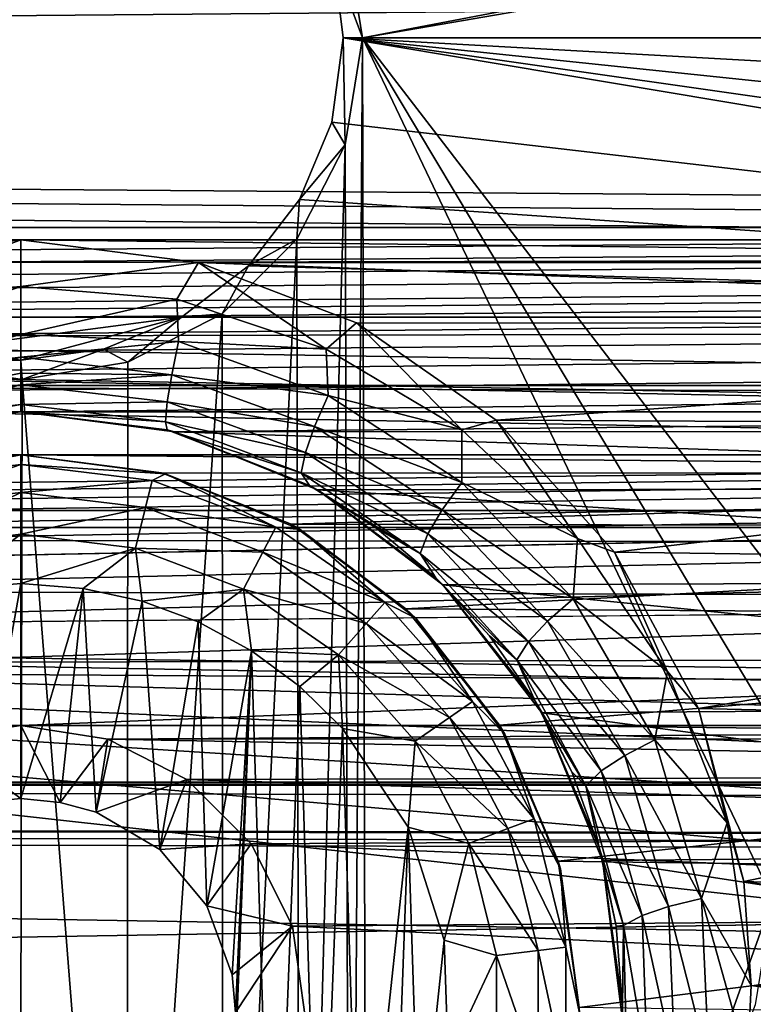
# Model space of a CAD drawing. Header units: metres. Extents: x -95 to 103, y -12 to 12.
# Tile 346 of 520: x -34.2 to -32.5, y 2.4 to 4.69. Entities that reach past the tile are written whole.
import ezdxf

# ---------------------------------------------------------------- set-up
doc = ezdxf.new("R2010")
doc.units = ezdxf.units.M
doc.layers.add('solid_P74500', color=7, linetype='CONTINUOUS')
doc.layers.add('solid_P74500_01', color=7, linetype='CONTINUOUS')

msp = doc.modelspace()

# ---------------------------------------------------------------- linework, layer by layer
at = {"layer": 'solid_P74500'}
for points in [[(-33.405056, 4.65, -1.8), (-33.445496, 4.899806, -1.8), (-29.449167, 5.404594, -1.8)], [(-33.405056, 4.65, -1.8), (-29.449167, 5.404594, -1.8), (-29.668255, 5.292052, -1.8)], [(92.5, 4.408051, 11.696763), (92.5, 5.292573, 11.32415), (-94.018356, 4.90858, 11.495906)], [(-32.165943, 3.03888, -1.8), (-33.405056, 4.65, -1.8), (-29.668255, 5.292052, -1.8)], [(-84.199997, 3.78, -10.861012), (92.5, 5.112957, -10.30056), (-92.5, 5.004237, -10.35396)], [(-79.199997, 3.78, -10.861012), (92.5, 5.112957, -10.30056), (-84.199997, 3.78, -10.861012)], [(-74.199997, 3.78, -10.861012), (92.5, 5.112957, -10.30056), (-79.199997, 3.78, -10.861012)], [(-69.199997, 3.78, -10.861012), (92.5, 5.112957, -10.30056), (-74.199997, 3.78, -10.861012)], [(-64.199997, 3.78, -10.861012), (92.5, 5.112957, -10.30056), (-69.199997, 3.78, -10.861012)], [(-59.200001, 3.78, -10.861012), (92.5, 5.112957, -10.30056), (-64.199997, 3.78, -10.861012)], [(-54.200001, 3.78, -10.861012), (92.5, 5.112957, -10.30056), (-59.200001, 3.78, -10.861012)], [(-49.200001, 3.78, -10.861012), (92.5, 5.112957, -10.30056), (-54.200001, 3.78, -10.861012)], [(-44.200001, 3.78, -10.861012), (92.5, 5.112957, -10.30056), (-49.200001, 3.78, -10.861012)], [(-39.200001, 3.78, -10.861012), (92.5, 5.112957, -10.30056), (-44.200001, 3.78, -10.861012)], [(-34.200001, 3.78, -10.861012), (92.5, 5.112957, -10.30056), (-39.200001, 3.78, -10.861012)], [(-29.200001, 3.78, -10.861012), (92.5, 5.112957, -10.30056), (-34.200001, 3.78, -10.861012)], [(-17, 3.510733, 10.951016), (-90.699997, 3.510733, 10.951016), (-92.5, 5.004237, 10.35396)], [(-29.949821, 4.65, -6.970472), (-33.5368, 5, -6.970472), (-33.472389, 4.831395, -6.970472)], [(-29.949821, 4.65, -6.970472), (-29.927612, 4.831388, -6.970472), (-33.5368, 5, -6.970472)], [(92.5, 4.408051, 11.696763), (-94.018356, 4.90858, 11.495906), (-94.018356, 3.995162, 11.844352)], [(-13, 4.886709, 9.854952), (-90.699997, 4.886709, 9.854952), (-90.699997, 4.208374, 10.163147)], [(-13, 4.208375, 10.163148), (-13, 4.886709, 9.854952), (-90.699997, 4.208374, 10.163147)], [(-33.472389, 4.831395, -6.970472), (-33.445496, 4.899806, -1.8), (-33.405056, 4.65, -1.8)], [(-33.45018, 4.65, -6.970472), (-33.472389, 4.831395, -6.970472), (-33.405056, 4.65, -1.8)], [(-29.949821, 4.65, -6.970472), (-33.472389, 4.831395, -6.970472), (-33.45018, 4.65, -6.970472)], [(-19.200001, 3.68, -9.190625), (-87, 4.775385, -8.672122), (-13, 4.775385, -8.672122)], [(-34.200001, 3.68, -9.190625), (-39.200001, 3.68, -9.190625), (-87, 4.775385, -8.672122)], [(-29.200001, 3.68, -9.190625), (-34.200001, 3.68, -9.190625), (-87, 4.775385, -8.672122)], [(-24.200001, 3.68, -9.190625), (-29.200001, 3.68, -9.190625), (-87, 4.775385, -8.672122)], [(-19.200001, 3.68, -9.190625), (-24.200001, 3.68, -9.190625), (-87, 4.775385, -8.672122)], [(-34.200001, 4.180326, -11.780274), (-39.200001, 4.180326, -11.780274), (-94.018356, 4.765634, -11.555896)], [(-29.199999, 4.180326, -11.780274), (-34.200001, 4.180326, -11.780274), (-94.018356, 4.765634, -11.555896)], [(-24.199999, 4.180326, -11.780274), (-29.199999, 4.180326, -11.780274), (-94.018356, 4.765634, -11.555896)], [(-19.199999, 4.180326, -11.780274), (-24.199999, 4.180326, -11.780274), (-94.018356, 4.765634, -11.555896)], [(-33.476311, 4.454034, -6.970472), (-33.45018, 4.65, -6.970472), (-33.445156, 4.401396, -1.8)], [(-33.476311, 4.454034, -6.970472), (-29.573942, 4, -6.960236), (-33.45018, 4.65, -6.970472)], [(-33.45018, 4.65, -6.970472), (-33.405056, 4.65, -1.8), (-33.445156, 4.401396, -1.8)], [(-29.729605, 4.119156, -6.970472), (-33.45018, 4.65, -6.970472), (-29.573942, 4, -6.960236)], [(-29.923687, 4.454027, -6.970472), (-29.949821, 4.65, -6.970472), (-33.45018, 4.65, -6.970472)], [(-29.848232, 4.273789, -6.970472), (-29.923687, 4.454027, -6.970472), (-33.45018, 4.65, -6.970472)], [(-29.729605, 4.119156, -6.970472), (-29.848232, 4.273789, -6.970472), (-33.45018, 4.65, -6.970472)], [(-33.434315, 0.253508, -1.8), (-33.445156, 4.401396, -1.8), (-33.405056, 4.65, -1.8)], [(-33.393276, 0, -1.8), (-33.434315, 0.253508, -1.8), (-33.405056, 4.65, -1.8)], [(-32.338848, 2.865844, -1.8), (-32.451115, 2.647376, -1.8), (-33.405056, 4.65, -1.8)], [(-33.393276, 0, -1.8), (-33.405056, 4.65, -1.8), (-32.451115, 2.647376, -1.8)], [(-32.165943, 3.03888, -1.8), (-32.338848, 2.865844, -1.8), (-33.405056, 4.65, -1.8)], [(-33.476311, 4.454034, -6.970472), (-33.445156, 4.401396, -1.8), (-33.551762, 4.273797, -6.970472)], [(-33.476311, 4.454034, -6.970472), (-33.551762, 4.273797, -6.970472), (-29.573942, 4, -6.960236)], [(92.5, 3.494029, 12.000992), (92.5, 4.408051, 11.696763), (-94.018356, 3.995162, 11.844352)], [(-33.550743, 0.477996, -1.8), (-33.55798, 4.181844, -1.8), (-33.445156, 4.401396, -1.8)], [(-33.551762, 4.273797, -6.970472), (-33.445156, 4.401396, -1.8), (-33.55798, 4.181844, -1.8)], [(-33.434315, 0.253508, -1.8), (-33.550743, 0.477996, -1.8), (-33.445156, 4.401396, -1.8)], [(-33.551762, 4.273797, -6.970472), (-33.55798, 4.181844, -1.8), (-33.670391, 4.119162, -6.970472)], [(-33.551762, 4.273797, -6.970472), (-33.670391, 4.119162, -6.970472), (-29.573942, 4, -6.960236)], [(-13, 4.208375, 10.163148), (-90.699997, 4.208374, 10.163147), (-90.699997, 3.510733, 10.424719)], [(-13, 4.208375, 10.163148), (-90.699997, 3.510733, 10.424719), (-13, 3.510733, 10.424719)], [(-34.612526, 4.127575, -11.798862), (-39.200001, 4.180326, -11.780274), (-34.200001, 4.180326, -11.780274)], [(-34.563225, 4.041785, -11.812319), (-34.612526, 4.127575, -11.798862), (-34.200001, 4.180326, -11.780274)], [(-34.563225, 4.041785, -11.812319), (-34.200001, 4.180326, -11.780274), (-34.199993, 4.071077, -11.797418)], [(-29.612526, 4.127575, -11.798862), (-33.786572, 4.126879, -11.799105), (-34.200001, 4.180326, -11.780274)], [(-34.199993, 4.071077, -11.797418), (-34.200001, 4.180326, -11.780274), (-33.786572, 4.126879, -11.799105)], [(-29.612526, 4.127575, -11.798862), (-34.200001, 4.180326, -11.780274), (-29.199999, 4.180326, -11.780274)], [(-33.729462, 0.654936, -1.8), (-33.731747, 4.007948, -1.8), (-33.55798, 4.181844, -1.8)], [(-33.670391, 4.119162, -6.970472), (-33.55798, 4.181844, -1.8), (-33.731747, 4.007948, -1.8)], [(-33.550743, 0.477996, -1.8), (-33.729462, 0.654936, -1.8), (-33.55798, 4.181844, -1.8)], [(-33.836739, 4.041659, -11.812314), (-34.199993, 4.071077, -11.797418), (-33.786572, 4.126879, -11.799105)], [(-33.489727, 3.925882, -11.85463), (-33.836739, 4.041659, -11.812314), (-33.786572, 4.126879, -11.799105)], [(-29.612526, 4.127575, -11.798862), (-29.986578, 3.98357, -11.848256), (-33.786572, 4.126879, -11.799105)], [(-29.986578, 3.98357, -11.848256), (-33.419106, 3.986856, -11.847151), (-33.786572, 4.126879, -11.799105)], [(-33.489727, 3.925882, -11.85463), (-33.786572, 4.126879, -11.799105), (-33.419106, 3.986856, -11.847151)], [(-33.670391, 4.119162, -6.970472), (-33.731747, 4.007948, -1.8), (-33.826057, 4, -6.960236)], [(-33.670391, 4.119162, -6.970472), (-33.826057, 4, -6.960236), (-29.573942, 4, -6.960236)], [(-34.199993, 4.071077, -11.797418), (-34.199993, 3.959508, -11.77234), (-34.566975, 3.943073, -11.799232)], [(-34.563225, 4.041785, -11.812319), (-34.199993, 4.071077, -11.797418), (-34.566975, 3.943073, -11.799232)], [(-33.836739, 4.041659, -11.812314), (-34.199993, 3.959508, -11.77234), (-34.199993, 4.071077, -11.797418)], [(-33.833179, 3.943024, -11.799177), (-34.199993, 3.959508, -11.77234), (-33.836739, 4.041659, -11.812314)], [(-33.833179, 3.943024, -11.799177), (-33.836739, 4.041659, -11.812314), (-33.489727, 3.925882, -11.85463)], [(92.5, 3.494029, 12.000992), (-94.018356, 3.995162, 11.844352), (-94.018356, 3.057308, 12.120349)], [(-15, 4, -7.726118), (-85.675003, 3.840867, -7.806155), (-14.325, 3.841013, -7.806084)], [(-15, 4, -7.726118), (-85, 4, -7.72593), (-85.675003, 3.840867, -7.806155)], [(-85, 4, -6.965354), (-85, 4, -7.72593), (-15, 4, -7.726118)], [(-84.573944, 4, -6.962795), (-85, 4, -6.965354), (-15, 4, -7.726118)], [(-83.826057, 4, -6.960236), (-84.573944, 4, -6.962795), (-15, 4, -7.726118)], [(-79.573944, 4, -6.960236), (-83.826057, 4, -6.960236), (-15, 4, -7.726118)], [(-78.826057, 4, -6.960236), (-79.573944, 4, -6.960236), (-15, 4, -7.726118)], [(-74.573944, 4, -6.960236), (-78.826057, 4, -6.960236), (-15, 4, -7.726118)], [(-73.826057, 4, -6.960236), (-74.573944, 4, -6.960236), (-15, 4, -7.726118)], [(-69.573944, 4, -6.960236), (-73.826057, 4, -6.960236), (-15, 4, -7.726118)], [(-68.826057, 4, -6.960236), (-69.573944, 4, -6.960236), (-15, 4, -7.726118)], [(-64.573944, 4, -6.960236), (-68.826057, 4, -6.960236), (-15, 4, -7.726118)], [(-63.826057, 4, -6.960236), (-64.573944, 4, -6.960236), (-15, 4, -7.726118)], [(-59.57394, 4, -6.960236), (-63.826057, 4, -6.960236), (-15, 4, -7.726118)], [(-58.826057, 4, -6.960236), (-59.57394, 4, -6.960236), (-15, 4, -7.726118)], [(-54.57394, 4, -6.960236), (-58.826057, 4, -6.960236), (-15, 4, -7.726118)], [(-53.826057, 4, -6.960236), (-54.57394, 4, -6.960236), (-15, 4, -7.726118)], [(-49.57394, 4, -6.960236), (-53.826057, 4, -6.960236), (-15, 4, -7.726118)], [(-48.826057, 4, -6.960236), (-49.57394, 4, -6.960236), (-15, 4, -7.726118)], [(-44.57394, 4, -6.960236), (-48.826057, 4, -6.960236), (-15, 4, -7.726118)], [(-43.826057, 4, -6.960236), (-44.57394, 4, -6.960236), (-15, 4, -7.726118)], [(-39.57394, 4, -6.960236), (-43.826057, 4, -6.960236), (-15, 4, -7.726118)], [(-38.826057, 4, -6.960236), (-39.57394, 4, -6.960236), (-15, 4, -7.726118)], [(-34.57394, 4, -6.960236), (-38.826057, 4, -6.960236), (-15, 4, -7.726118)], [(-33.826057, 4, -6.960236), (-34.57394, 4, -6.960236), (-15, 4, -7.726118)], [(-34.392433, 3.925195, -6.95), (-34.57394, 4, -6.960236), (-33.826057, 4, -6.960236)], [(-34.392433, 3.925195, -6.95), (-33.826057, 4, -6.960236), (-34.199982, 3.900265, -6.95)], [(-34.199982, 3.900265, -6.95), (-33.826057, 4, -6.960236), (-34.007538, 3.925202, -6.95)], [(-34.007538, 3.925202, -6.95), (-33.826057, 4, -6.960236), (-33.950832, 3.895406, -1.8)], [(-33.953403, 0.767877, -1.8), (-33.950832, 3.895406, -1.8), (-33.731747, 4.007948, -1.8)], [(-33.729462, 0.654936, -1.8), (-33.953403, 0.767877, -1.8), (-33.731747, 4.007948, -1.8)], [(-33.826057, 4, -6.960236), (-33.731747, 4.007948, -1.8), (-33.950832, 3.895406, -1.8)], [(-29.573942, 4, -6.960236), (-33.826057, 4, -6.960236), (-15, 4, -7.726118)], [(-33.174294, 3.73789, -11.919488), (-33.489727, 3.925882, -11.85463), (-33.419106, 3.986856, -11.847151)], [(-29.986578, 3.98357, -11.848256), (-33.094151, 3.760041, -11.921078), (-33.419106, 3.986856, -11.847151)], [(-33.174294, 3.73789, -11.919488), (-33.419106, 3.986856, -11.847151), (-33.094151, 3.760041, -11.921078)], [(-29.986578, 3.98357, -11.848256), (-30.320726, 3.746235, -11.925424), (-33.094151, 3.760041, -11.921078)], [(-34.551136, 3.866075, -11.759669), (-34.566975, 3.943073, -11.799232), (-34.199993, 3.959508, -11.77234)], [(-34.199993, 3.959508, -11.77234), (-34.199993, 3.907118, -11.742806), (-34.551136, 3.866075, -11.759669)], [(-33.833179, 3.943024, -11.799177), (-34.199993, 3.907118, -11.742806), (-34.199993, 3.959508, -11.77234)], [(-33.848999, 3.866052, -11.759609), (-34.199993, 3.907118, -11.742806), (-33.833179, 3.943024, -11.799177)], [(-33.848999, 3.866052, -11.759609), (-33.833179, 3.943024, -11.799177), (-33.485119, 3.817962, -11.847516)], [(-33.485119, 3.817962, -11.847516), (-33.833179, 3.943024, -11.799177), (-33.489727, 3.925882, -11.85463)], [(-34.392433, 3.925195, -6.95), (-34.199982, 3.900265, -6.95), (-34.442997, 3.893337, -1.8)], [(-34.199982, 3.900265, -6.95), (-34.007538, 3.925202, -6.95), (-34.196892, 3.855084, -1.8)], [(-34.007538, 3.925202, -6.95), (-33.950832, 3.895406, -1.8), (-34.196892, 3.855084, -1.8)], [(-33.485119, 3.817962, -11.847516), (-33.489727, 3.925882, -11.85463), (-33.174294, 3.73789, -11.919488)], [(-34.540649, 3.803066, -11.699072), (-34.551136, 3.866075, -11.759669), (-34.199993, 3.907118, -11.742806)], [(-34.199993, 3.869437, -11.711346), (-34.540649, 3.803066, -11.699072), (-34.199993, 3.907118, -11.742806)], [(-34.199982, 3.900265, -6.95), (-34.196892, 3.855084, -1.8), (-34.442997, 3.893337, -1.8)], [(-33.848999, 3.866052, -11.759609), (-34.199993, 3.869437, -11.711346), (-34.199993, 3.907118, -11.742806)], [(-33.953403, 0.767877, -1.8), (-34.196892, 3.855084, -1.8), (-33.950832, 3.895406, -1.8)], [(-34.203156, 0.806697, -1.8), (-34.442997, 3.893337, -1.8), (-34.196892, 3.855084, -1.8)], [(-34.199993, 3.869437, -11.711346), (-34.199993, 3.842534, -11.68102), (-34.540649, 3.803066, -11.699072)], [(-33.953403, 0.767877, -1.8), (-34.203156, 0.806697, -1.8), (-34.196892, 3.855084, -1.8)], [(-33.848999, 3.866052, -11.759609), (-34.199993, 3.842534, -11.68102), (-34.199993, 3.869437, -11.711346)], [(-33.848999, 3.866052, -11.759609), (-33.85947, 3.80307, -11.699021), (-34.199993, 3.842534, -11.68102)], [(-33.848999, 3.866052, -11.759609), (-33.516541, 3.745757, -11.808289), (-33.85947, 3.80307, -11.699021)], [(-33.848999, 3.866052, -11.759609), (-33.485119, 3.817962, -11.847516), (-33.516541, 3.745757, -11.808289)], [(-84.199997, 3.049433, -8.148065), (-14.325, 3.841013, -7.806084), (-85.675003, 3.840867, -7.806155)], [(-84.199997, 3.049433, -8.148065), (-79.199997, 3.049433, -8.148065), (-14.325, 3.841013, -7.806084)], [(-79.199997, 3.049433, -8.148065), (-74.199997, 3.049433, -8.148065), (-14.325, 3.841013, -7.806084)], [(-74.199997, 3.049433, -8.148065), (-69.199997, 3.049433, -8.148065), (-14.325, 3.841013, -7.806084)], [(-69.199997, 3.049433, -8.148065), (-64.199997, 3.049433, -8.148065), (-14.325, 3.841013, -7.806084)], [(-64.199997, 3.049433, -8.148065), (-59.200001, 3.049433, -8.148065), (-14.325, 3.841013, -7.806084)], [(-59.200001, 3.049433, -8.148065), (-54.200001, 3.049433, -8.148065), (-14.325, 3.841013, -7.806084)], [(-54.200001, 3.049433, -8.148065), (-49.200001, 3.049433, -8.148065), (-14.325, 3.841013, -7.806084)], [(-49.200001, 3.049433, -8.148065), (-44.200001, 3.049433, -8.148065), (-14.325, 3.841013, -7.806084)], [(-44.200001, 3.049433, -8.148065), (-39.200001, 3.049433, -8.148065), (-14.325, 3.841013, -7.806084)], [(-39.200001, 3.049433, -8.148065), (-34.200001, 3.049433, -8.148065), (-14.325, 3.841013, -7.806084)], [(-34.536358, 3.756402, -11.614456), (-34.540649, 3.803066, -11.699072), (-34.199993, 3.842534, -11.68102)], [(-34.199993, 3.796656, -11.596404), (-34.536358, 3.756402, -11.614456), (-34.199993, 3.842534, -11.68102)], [(-34.200001, 3.049433, -8.148065), (-29.200001, 3.049433, -8.148065), (-14.325, 3.841013, -7.806084)], [(-33.85947, 3.80307, -11.699021), (-34.199993, 3.796656, -11.596404), (-34.199993, 3.842534, -11.68102)], [(-33.516541, 3.745757, -11.808289), (-33.485119, 3.817962, -11.847516), (-33.17355, 3.61561, -11.920643)], [(-33.17355, 3.61561, -11.920643), (-33.485119, 3.817962, -11.847516), (-33.174294, 3.73789, -11.919488)], [(-34.199993, 3.796656, -11.596404), (-34.200001, 3.78, -11.49755), (-34.545509, 3.736695, -11.516479)], [(-34.199993, 3.796656, -11.596404), (-34.545509, 3.736695, -11.516479), (-34.536358, 3.756402, -11.614456)], [(-33.863743, 3.756431, -11.614441), (-34.200001, 3.78, -11.49755), (-34.199993, 3.796656, -11.596404)], [(-33.85947, 3.80307, -11.699021), (-33.863743, 3.756431, -11.614441), (-34.199993, 3.796656, -11.596404)], [(-33.85947, 3.80307, -11.699021), (-33.538082, 3.68514, -11.748222), (-33.863743, 3.756431, -11.614441)], [(-33.516541, 3.745757, -11.808289), (-33.538082, 3.68514, -11.748222), (-33.85947, 3.80307, -11.699021)], [(-34.200001, 3.78, -10.861012), (-39.200001, 3.78, -10.861012), (-38.842266, 3.733493, -10.877088)], [(-34.555454, 3.733841, -10.876968), (-34.200001, 3.78, -10.861012), (-38.842266, 3.733493, -10.877088)], [(-34.200001, 3.78, -11.49755), (-34.200001, 3.78, -10.861012), (-34.555454, 3.733841, -10.876968)], [(-34.545509, 3.736695, -11.516479), (-34.200001, 3.78, -11.49755), (-34.555454, 3.733841, -10.876968)], [(-29.200001, 3.78, -10.861012), (-34.200001, 3.78, -10.861012), (-33.842266, 3.733493, -10.877088)], [(-33.859436, 3.737946, -11.515864), (-33.842266, 3.733493, -10.877088), (-34.200001, 3.78, -10.861012)], [(-33.859436, 3.737946, -11.515864), (-34.200001, 3.78, -10.861012), (-34.200001, 3.78, -11.49755)], [(-33.863743, 3.756431, -11.614441), (-33.859436, 3.737946, -11.515864), (-34.200001, 3.78, -11.49755)], [(-29.555456, 3.733841, -10.876968), (-29.200001, 3.78, -10.861012), (-33.842266, 3.733493, -10.877088)], [(-32.905079, 3.484595, -11.999887), (-33.174294, 3.73789, -11.919488), (-33.094151, 3.760041, -11.921078)], [(-30.320726, 3.746235, -11.925424), (-32.818439, 3.453269, -12.013532), (-33.094151, 3.760041, -11.921078)], [(-32.905079, 3.484595, -11.999887), (-33.094151, 3.760041, -11.921078), (-32.818439, 3.453269, -12.013532)], [(-33.863743, 3.756431, -11.614441), (-33.548164, 3.638093, -11.66437), (-33.859436, 3.737946, -11.515864)], [(-33.538082, 3.68514, -11.748222), (-33.548164, 3.638093, -11.66437), (-33.863743, 3.756431, -11.614441)], [(-33.528179, 3.608274, -11.569904), (-33.842266, 3.733493, -10.877088), (-33.859436, 3.737946, -11.515864)], [(-33.548164, 3.638093, -11.66437), (-33.528179, 3.608274, -11.569904), (-33.859436, 3.737946, -11.515864)], [(-33.516541, 3.745757, -11.808289), (-33.219814, 3.551673, -11.881769), (-33.538082, 3.68514, -11.748222)], [(-33.516541, 3.745757, -11.808289), (-33.17355, 3.61561, -11.920643), (-33.219814, 3.551673, -11.881769)], [(-33.17355, 3.61561, -11.920643), (-33.174294, 3.73789, -11.919488), (-32.905079, 3.484595, -11.999887)], [(-30.320726, 3.746235, -11.925424), (-30.60224, 3.423377, -12.022083), (-32.818439, 3.453269, -12.013532)], [(-29.882601, 3.602482, -10.921178), (-29.555456, 3.733841, -10.876968), (-33.842266, 3.733493, -10.877088)], [(-29.882601, 3.602482, -10.921178), (-33.842266, 3.733493, -10.877088), (-33.510136, 3.598021, -10.922648)], [(-33.528179, 3.608274, -11.569904), (-33.510136, 3.598021, -10.922648), (-33.842266, 3.733493, -10.877088)], [(-34.200001, 3.68, -9.190625), (-34.532963, 3.636655, -9.207863), (-39.200001, 3.68, -9.190625)], [(-34.536465, 3.635704, -12.7), (-34.532963, 3.636655, -9.207863), (-34.200001, 3.68, -9.190625)], [(-34.536465, 3.635704, -12.7), (-34.200001, 3.68, -9.190625), (-34.200001, 3.68, -12.7)], [(-34.505669, 3.620139, -12.814588), (-34.536465, 3.635704, -12.7), (-34.200001, 3.68, -12.7)], [(-34.505669, 3.620139, -12.814588), (-34.200001, 3.68, -12.7), (-34.200001, 3.657254, -12.814588)], [(-29.532963, 3.636655, -9.207863), (-33.872665, 3.637856, -9.207389), (-34.200001, 3.68, -9.190625)], [(-34.200001, 3.68, -12.7), (-34.200001, 3.68, -9.190625), (-33.872665, 3.637856, -9.207389)], [(-29.200001, 3.68, -9.190625), (-29.532963, 3.636655, -9.207863), (-34.200001, 3.68, -9.190625)], [(-34.200001, 3.68, -12.7), (-33.872665, 3.637856, -9.207389), (-33.863537, 3.635704, -12.7)], [(-34.200001, 3.68, -12.7), (-33.863537, 3.635704, -12.7), (-34.200001, 3.657254, -12.814588)], [(-33.538082, 3.68514, -11.748222), (-33.252956, 3.495954, -11.822245), (-33.548164, 3.638093, -11.66437)], [(-33.219814, 3.551673, -11.881769), (-33.252956, 3.495954, -11.822245), (-33.538082, 3.68514, -11.748222)], [(-34.490101, 3.556991, -12.912048), (-34.505669, 3.620139, -12.814588), (-34.200001, 3.657254, -12.814588)], [(-34.490101, 3.556991, -12.912048), (-34.200001, 3.657254, -12.814588), (-34.200001, 3.592215, -12.912048)], [(-34.200001, 3.657254, -12.814588), (-33.894333, 3.620139, -12.814588), (-34.200001, 3.592215, -12.912048)], [(-33.863537, 3.635704, -12.7), (-33.894333, 3.620139, -12.814588), (-34.200001, 3.657254, -12.814588)], [(-33.863537, 3.635704, -12.7), (-33.60643, 3.510952, -12.814588), (-33.894333, 3.620139, -12.814588)], [(-29.532963, 3.636655, -9.207863), (-33.571133, 3.51812, -9.253801), (-33.872665, 3.637856, -9.207389)], [(-33.863537, 3.635704, -12.7), (-33.872665, 3.637856, -9.207389), (-33.571133, 3.51812, -9.253801)], [(-33.863537, 3.635704, -12.7), (-33.571133, 3.51812, -9.253801), (-33.549999, 3.505833, -12.7)], [(-33.863537, 3.635704, -12.7), (-33.549999, 3.505833, -12.7), (-33.60643, 3.510952, -12.814588)], [(-29.532963, 3.636655, -9.207863), (-29.842018, 3.510387, -9.256737), (-33.571133, 3.51812, -9.253801)], [(-33.548164, 3.638093, -11.66437), (-33.270855, 3.449903, -11.739147), (-33.528179, 3.608274, -11.569904)], [(-33.252956, 3.495954, -11.822245), (-33.270855, 3.449903, -11.739147), (-33.548164, 3.638093, -11.66437)], [(-33.894333, 3.620139, -12.814588), (-33.909897, 3.556991, -12.912048), (-34.200001, 3.592215, -12.912048)], [(-33.894333, 3.620139, -12.814588), (-33.60643, 3.510952, -12.814588), (-33.909897, 3.556991, -12.912048)], [(-33.374432, 3.510679, -11.608834), (-33.510136, 3.598021, -10.922648), (-33.528179, 3.608274, -11.569904)], [(-33.270855, 3.449903, -11.739147), (-33.374432, 3.510679, -11.608834), (-33.528179, 3.608274, -11.569904)], [(-30.170376, 3.387967, -10.989617), (-29.882601, 3.602482, -10.921178), (-33.510136, 3.598021, -10.922648)], [(-30.170376, 3.387967, -10.989617), (-33.510136, 3.598021, -10.922648), (-33.218449, 3.377074, -10.99297)], [(-33.234188, 3.393512, -11.653023), (-33.218449, 3.377074, -10.99297), (-33.510136, 3.598021, -10.922648)], [(-33.234188, 3.393512, -11.653023), (-33.510136, 3.598021, -10.922648), (-33.374432, 3.510679, -11.608834)], [(-33.219814, 3.551673, -11.881769), (-33.17355, 3.61561, -11.920643), (-32.915142, 3.344552, -12.009681)], [(-32.915142, 3.344552, -12.009681), (-33.17355, 3.61561, -11.920643), (-32.905079, 3.484595, -11.999887)], [(-34.490101, 3.556991, -12.912048), (-34.200001, 3.592215, -12.912048), (-34.466789, 3.462411, -12.977164)], [(-34.466789, 3.462411, -12.977164), (-34.200001, 3.592215, -12.912048), (-34.200001, 3.494805, -12.977164)], [(-34.200001, 3.592215, -12.912048), (-33.909897, 3.556991, -12.912048), (-34.200001, 3.494805, -12.977164)], [(-33.909897, 3.556991, -12.912048), (-33.933208, 3.462411, -12.977164), (-34.200001, 3.494805, -12.977164)], [(-33.909897, 3.556991, -12.912048), (-33.636654, 3.453363, -12.912048), (-33.933208, 3.462411, -12.977164)], [(-33.60643, 3.510952, -12.814588), (-33.636654, 3.453363, -12.912048), (-33.909897, 3.556991, -12.912048)], [(-33.219814, 3.551673, -11.881769), (-32.974632, 3.292529, -11.971021), (-33.252956, 3.495954, -11.822245)], [(-33.219814, 3.551673, -11.881769), (-32.915142, 3.344552, -12.009681), (-32.974632, 3.292529, -11.971021)], [(-8.2, 2.162539, 9.147798), (-90.699997, 2.162539, 9.147798), (-90.699997, 3.55, 8.703878)], [(-16.67, 3.55, 0.5), (-90.699997, 3.55, 8.703878), (-88, 3.55, 0.5)], [(-16.67, 3.55, 8.703878), (-90.699997, 3.55, 8.703878), (-16.67, 3.55, 0.5)], [(-16.67, 3.05, 8.891428), (-8.2, 2.162539, 9.147798), (-90.699997, 3.55, 8.703878)], [(-16.67, 3.301332, 8.801205), (-16.67, 3.05, 8.891428), (-90.699997, 3.55, 8.703878)], [(-16.67, 3.301332, 8.801205), (-90.699997, 3.55, 8.703878), (-16.67, 3.55, 8.703878)], [(-16.950249, 3.457469, 0.5), (-16.67, 3.55, 0.5), (-88, 3.55, 0.5)], [(-16.950249, 3.457469, 0.5), (-88, 3.55, 0.5), (-37.956421, 3.255723, 0.5)], [(-90.699997, 3.510733, 10.845956), (-90.699997, 3.510733, 10.951016), (-17, 3.510733, 10.951016)], [(-90.699997, 3.510733, 10.845956), (-17, 3.510733, 10.951016), (-90.699997, 3.510733, 10.424719)], [(-15.000362, 3.510733, 10.6882), (-90.699997, 3.510733, 10.424719), (-17, 3.510733, 10.951016)], [(-13, 3.510733, 10.424719), (-90.699997, 3.510733, 10.424719), (-15.000362, 3.510733, 10.6882)], [(-33.60643, 3.510952, -12.814588), (-33.353024, 3.336038, -12.814588), (-33.636654, 3.453363, -12.912048)], [(-33.549999, 3.505833, -12.7), (-33.353024, 3.336038, -12.814588), (-33.60643, 3.510952, -12.814588)], [(-29.842018, 3.510387, -9.256737), (-33.304291, 3.320911, -9.32639), (-33.571133, 3.51812, -9.253801)], [(-33.549999, 3.505833, -12.7), (-33.571133, 3.51812, -9.253801), (-33.304291, 3.320911, -9.32639)], [(-33.549999, 3.505833, -12.7), (-33.304291, 3.320911, -9.32639), (-33.280762, 3.299239, -12.7)], [(-33.549999, 3.505833, -12.7), (-33.280762, 3.299239, -12.7), (-33.353024, 3.336038, -12.814588)], [(-33.270855, 3.449903, -11.739147), (-33.234188, 3.393512, -11.653023), (-33.374432, 3.510679, -11.608834)], [(-29.842018, 3.510387, -9.256737), (-30.11454, 3.302196, -9.333033), (-33.304291, 3.320911, -9.32639)], [(89.300003, 2.55, 12.237136), (92.5, 3.494029, 12.000992), (-94.018356, 3.057308, 12.120349)], [(-34.466789, 3.462411, -12.977164), (-34.200001, 3.494805, -12.977164), (-34.370331, 3.365383, -13)], [(-34.200001, 3.494805, -12.977164), (-34.200001, 3.38, -13), (-34.370331, 3.365383, -13)], [(-34.200001, 3.494805, -12.977164), (-33.933208, 3.462411, -12.977164), (-34.200001, 3.38, -13)], [(-33.252956, 3.495954, -11.822245), (-33.019138, 3.244979, -11.911822), (-33.270855, 3.449903, -11.739147)], [(-32.974632, 3.292529, -11.971021), (-33.019138, 3.244979, -11.911822), (-33.252956, 3.495954, -11.822245)], [(-32.915142, 3.344552, -12.009681), (-32.905079, 3.484595, -11.999887), (-32.69529, 3.175596, -12.088072)], [(-32.69529, 3.175596, -12.088072), (-32.905079, 3.484595, -11.999887), (-32.818439, 3.453269, -12.013532)], [(-33.933208, 3.462411, -12.977164), (-34.054955, 3.36864, -13), (-34.200001, 3.38, -13)], [(-33.933208, 3.462411, -12.977164), (-33.917507, 3.339016, -13), (-34.054955, 3.36864, -13)], [(-33.933208, 3.462411, -12.977164), (-33.681923, 3.367111, -12.977164), (-33.917507, 3.339016, -13)], [(-33.636654, 3.453363, -12.912048), (-33.681923, 3.367111, -12.977164), (-33.933208, 3.462411, -12.977164)], [(-21.149256, 3.037568, 0.5), (-16.950249, 3.457469, 0.5), (-37.956421, 3.255723, 0.5)], [(-33.636654, 3.453363, -12.912048), (-33.396152, 3.287356, -12.912048), (-33.681923, 3.367111, -12.977164)], [(-33.353024, 3.336038, -12.814588), (-33.396152, 3.287356, -12.912048), (-33.636654, 3.453363, -12.912048)], [(-33.270855, 3.449903, -11.739147), (-33.046227, 3.202752, -11.829181), (-33.234188, 3.393512, -11.653023)], [(-33.019138, 3.244979, -11.911822), (-33.046227, 3.202752, -11.829181), (-33.270855, 3.449903, -11.739147)], [(-30.60224, 3.423377, -12.022083), (-32.62323, 3.089321, -12.112229), (-32.818439, 3.453269, -12.013532)], [(-32.69529, 3.175596, -12.088072), (-32.818439, 3.453269, -12.013532), (-32.62323, 3.089321, -12.112229)], [(-30.60224, 3.423377, -12.022083), (-30.792988, 3.046415, -12.123092), (-32.62323, 3.089321, -12.112229)], [(-33.109665, 3.258162, -11.703462), (-33.218449, 3.377074, -10.99297), (-33.234188, 3.393512, -11.653023)], [(-33.046227, 3.202752, -11.829181), (-33.109665, 3.258162, -11.703462), (-33.234188, 3.393512, -11.653023)], [(-34.370331, 3.365383, -13), (-34.200001, 3.38, -13), (-34.291828, 2.870482, -13)], [(-34.200001, 3.38, -13), (-34.200001, 2.88, -13), (-34.291828, 2.870482, -13)], [(-34.200001, 3.38, -13), (-34.054955, 3.36864, -13), (-34.200001, 2.88, -13)], [(-34.054955, 3.36864, -13), (-34.108688, 2.870527, -13), (-34.200001, 2.88, -13)], [(-34.054955, 3.36864, -13), (-34.024685, 2.847855, -13), (-34.108688, 2.870527, -13)], [(-34.054955, 3.36864, -13), (-33.917507, 3.339016, -13), (-34.024685, 2.847855, -13)], [(-30.402279, 3.097138, -11.075095), (-30.170376, 3.387967, -10.989617), (-33.218449, 3.377074, -10.99297)], [(-30.402279, 3.097138, -11.075095), (-33.218449, 3.377074, -10.99297), (-32.987381, 3.07956, -11.079996)], [(-33.003441, 3.106803, -11.755662), (-32.987381, 3.07956, -11.079996), (-33.218449, 3.377074, -10.99297)], [(-33.003441, 3.106803, -11.755662), (-33.218449, 3.377074, -10.99297), (-33.109665, 3.258162, -11.703462)], [(-33.681923, 3.367111, -12.977164), (-33.787128, 3.290737, -13), (-33.917507, 3.339016, -13)], [(-33.681923, 3.367111, -12.977164), (-33.663013, 3.223215, -13), (-33.787128, 3.290737, -13)], [(-33.681923, 3.367111, -12.977164), (-33.460747, 3.214443, -12.977164), (-33.663013, 3.223215, -13)], [(-33.396152, 3.287356, -12.912048), (-33.460747, 3.214443, -12.977164), (-33.681923, 3.367111, -12.977164)], [(-33.917507, 3.339016, -13), (-33.876675, 2.760992, -13), (-34.024685, 2.847855, -13)], [(-33.917507, 3.339016, -13), (-33.787128, 3.290737, -13), (-33.876675, 2.760992, -13)], [(-33.353024, 3.336038, -12.814588), (-33.148842, 3.105563, -12.814588), (-33.396152, 3.287356, -12.912048)], [(-33.280762, 3.299239, -12.7), (-33.148842, 3.105563, -12.814588), (-33.353024, 3.336038, -12.814588)], [(-32.974632, 3.292529, -11.971021), (-32.915142, 3.344552, -12.009681), (-32.724915, 3.016603, -12.105072)], [(-32.724915, 3.016603, -12.105072), (-32.915142, 3.344552, -12.009681), (-32.69529, 3.175596, -12.088072)], [(-30.11454, 3.302196, -9.333033), (-33.086582, 3.050882, -9.41818), (-33.304291, 3.320911, -9.32639)], [(-33.280762, 3.299239, -12.7), (-33.304291, 3.320911, -9.32639), (-33.086582, 3.050882, -9.41818)], [(-30.11454, 3.302196, -9.333033), (-30.331928, 3.019476, -9.428296), (-33.086582, 3.050882, -9.41818)], [(-33.787128, 3.290737, -13), (-33.767342, 2.63014, -13), (-33.876675, 2.760992, -13)], [(-33.787128, 3.290737, -13), (-33.663013, 3.223215, -13), (-33.767342, 2.63014, -13)], [(-33.396152, 3.287356, -12.912048), (-33.202366, 3.068617, -12.912048), (-33.460747, 3.214443, -12.977164)], [(-33.148842, 3.105563, -12.814588), (-33.202366, 3.068617, -12.912048), (-33.396152, 3.287356, -12.912048)], [(-33.280762, 3.299239, -12.7), (-33.086582, 3.050882, -9.41818), (-33.074165, 3.03, -12.7)], [(-33.280762, 3.299239, -12.7), (-33.074165, 3.03, -12.7), (-33.148842, 3.105563, -12.814588)], [(-32.974632, 3.292529, -11.971021), (-32.794926, 2.979945, -12.066422), (-33.019138, 3.244979, -11.911822)], [(-32.974632, 3.292529, -11.971021), (-32.724915, 3.016603, -12.105072), (-32.794926, 2.979945, -12.066422)], [(-21.509121, -2.955877, 0.5), (-37.956421, 3.255723, 0.5), (-37.956421, 2.251903, 0.5)], [(-21.509159, 2.955863, 0.5), (-21.149256, 3.037568, 0.5), (-37.956421, 3.255723, 0.5)], [(-21.835682, 2.790421, 0.5), (-21.509159, 2.955863, 0.5), (-37.956421, 3.255723, 0.5)], [(-22.112028, 2.551333, 0.5), (-21.835682, 2.790421, 0.5), (-37.956421, 3.255723, 0.5)], [(-22.322412, 2.252565, 0.5), (-22.112028, 2.551333, 0.5), (-37.956421, 3.255723, 0.5)], [(-22.454523, 1.91122, 0.5), (-22.322412, 2.252565, 0.5), (-37.956421, 3.255723, 0.5)], [(-22.5, 1.545012, 0.5), (-22.454523, 1.91122, 0.5), (-37.956421, 3.255723, 0.5)], [(-22.5, -1.545012, 0.5), (-22.5, 1.545012, 0.5), (-37.956421, 3.255723, 0.5)], [(-22.454512, -1.91126, 0.5), (-22.5, -1.545012, 0.5), (-37.956421, 3.255723, 0.5)], [(-22.322382, -2.252624, 0.5), (-22.454512, -1.91126, 0.5), (-37.956421, 3.255723, 0.5)], [(-22.111977, -2.551388, 0.5), (-22.322382, -2.252624, 0.5), (-37.956421, 3.255723, 0.5)], [(-21.835627, -2.790458, 0.5), (-22.111977, -2.551388, 0.5), (-37.956421, 3.255723, 0.5)], [(-21.509121, -2.955877, 0.5), (-21.835627, -2.790458, 0.5), (-37.956421, 3.255723, 0.5)], [(-33.046227, 3.202752, -11.829181), (-33.003441, 3.106803, -11.755662), (-33.109665, 3.258162, -11.703462)], [(-33.019138, 3.244979, -11.911822), (-32.849319, 2.944101, -12.007238), (-33.046227, 3.202752, -11.829181)], [(-32.794926, 2.979945, -12.066422), (-32.849319, 2.944101, -12.007238), (-33.019138, 3.244979, -11.911822)], [(-33.663013, 3.223215, -13), (-33.708229, 2.469405, -13), (-33.767342, 2.63014, -13)], [(-33.663013, 3.223215, -13), (-33.731503, 1.497416, -13), (-33.700718, 2.382048, -13)], [(-33.663013, 3.223215, -13), (-33.611973, 1.571459, -13), (-33.731503, 1.497416, -13)], [(-33.663013, 3.223215, -13), (-33.700718, 2.382048, -13), (-33.708229, 2.469405, -13)], [(-33.663013, 3.223215, -13), (-33.550758, 3.140564, -13), (-33.611973, 1.571459, -13)], [(-33.460747, 3.214443, -12.977164), (-33.550758, 3.140564, -13), (-33.663013, 3.223215, -13)], [(-33.460747, 3.214443, -12.977164), (-33.451893, 3.04319, -13), (-33.550758, 3.140564, -13)], [(-33.460747, 3.214443, -12.977164), (-33.282532, 3.013281, -12.977164), (-33.451893, 3.04319, -13)], [(-33.202366, 3.068617, -12.912048), (-33.282532, 3.013281, -12.977164), (-33.460747, 3.214443, -12.977164)], [(-33.046227, 3.202752, -11.829181), (-32.885517, 2.909325, -11.924619), (-33.003441, 3.106803, -11.755662)], [(-32.849319, 2.944101, -12.007238), (-32.885517, 2.909325, -11.924619), (-33.046227, 3.202752, -11.829181)], [(-32.724915, 3.016603, -12.105072), (-32.69529, 3.175596, -12.088072), (-32.556755, 2.823383, -12.176609)], [(-32.556755, 2.823383, -12.176609), (-32.69529, 3.175596, -12.088072), (-32.62323, 3.089321, -12.112229)], [(-33.550758, 3.140564, -13), (-33.505363, 1.660704, -13), (-33.611973, 1.571459, -13)], [(-33.550758, 3.140564, -13), (-33.451893, 3.04319, -13), (-33.505363, 1.660704, -13)], [(-33.148842, 3.105563, -12.814588), (-33.005745, 2.832921, -12.814588), (-33.202366, 3.068617, -12.912048)], [(-33.074165, 3.03, -12.7), (-33.005745, 2.832921, -12.814588), (-33.148842, 3.105563, -12.814588)], [(-32.917637, 2.941731, -11.808992), (-32.987381, 3.07956, -11.079996), (-33.003441, 3.106803, -11.755662)], [(-32.885517, 2.909325, -11.924619), (-32.917637, 2.941731, -11.808992), (-33.003441, 3.106803, -11.755662)], [(-30.548115, 2.756503, -11.164752), (-30.402279, 3.097138, -11.075095), (-32.987381, 3.07956, -11.079996)], [(-30.548115, 2.756503, -11.164752), (-32.987381, 3.07956, -11.079996), (-32.84621, 2.735547, -11.169906)], [(-32.854237, 2.765902, -11.863027), (-32.84621, 2.735547, -11.169906), (-32.987381, 3.07956, -11.079996)], [(-32.854237, 2.765902, -11.863027), (-32.987381, 3.07956, -11.079996), (-32.917637, 2.941731, -11.808992)], [(-30.792988, 3.046415, -12.123092), (-32.517639, 2.687148, -12.207753), (-32.62323, 3.089321, -12.112229)], [(-32.556755, 2.823383, -12.176609), (-32.62323, 3.089321, -12.112229), (-32.517639, 2.687148, -12.207753)], [(89.300003, 2.55, 12.237136), (-94.018356, 3.057308, 12.120349), (-94.018356, 2.100752, 12.322209)], [(-39.200001, 3.049433, -8.148065), (-38.997627, 3.017784, -8.15984), (-34.200001, 3.049433, -8.148065)], [(-38.997627, 3.017784, -8.15984), (-34.394733, 3.020148, -8.158965), (-34.200001, 3.049433, -8.148065)], [(-34.200001, 2.88, -13), (-34.200001, 3.049433, -8.148065), (-34.394733, 3.020148, -8.158965)], [(-34.200001, 3.049433, -8.148065), (-33.997627, 3.017784, -8.15984), (-29.200001, 3.049433, -8.148065)], [(-34.108688, 2.870527, -13), (-33.997627, 3.017784, -8.15984), (-34.200001, 3.049433, -8.148065)], [(-34.200001, 2.88, -13), (-34.108688, 2.870527, -13), (-34.200001, 3.049433, -8.148065)], [(-33.997627, 3.017784, -8.15984), (-29.394732, 3.020148, -8.158965), (-29.200001, 3.049433, -8.148065)], [(-33.202366, 3.068617, -12.912048), (-33.066559, 2.809857, -12.912048), (-33.282532, 3.013281, -12.977164)], [(-33.005745, 2.832921, -12.814588), (-33.066559, 2.809857, -12.912048), (-33.202366, 3.068617, -12.912048)], [(-30.331928, 3.019476, -9.428296), (-32.949402, 2.733988, -9.515004), (-33.086582, 3.050882, -9.41818)], [(-33.074165, 3.03, -12.7), (-33.086582, 3.050882, -9.41818), (-32.949402, 2.733988, -9.515004)], [(-33.451893, 3.04319, -13), (-33.411118, 1.76597, -13), (-33.505363, 1.660704, -13)], [(-33.451893, 3.04319, -13), (-33.298901, 2.813346, -13), (-33.411118, 1.76597, -13)], [(-33.282532, 3.013281, -12.977164), (-33.298901, 2.813346, -13), (-33.451893, 3.04319, -13)], [(-33.074165, 3.03, -12.7), (-32.949402, 2.733988, -9.515004), (-32.944298, 2.716465, -12.7)], [(-33.074165, 3.03, -12.7), (-32.944298, 2.716465, -12.7), (-33.005745, 2.832921, -12.814588)], [(-30.792988, 3.046415, -12.123092), (-30.888783, 2.63359, -12.219419), (-32.517639, 2.687148, -12.207753)], [(-34.291828, 2.870482, -13), (-34.200001, 2.88, -13), (-34.394733, 3.020148, -8.158965)], [(-34.108688, 2.870527, -13), (-34.024685, 2.847855, -13), (-33.997627, 3.017784, -8.15984)], [(-34.024685, 2.847855, -13), (-33.813747, 2.924519, -8.193728), (-33.997627, 3.017784, -8.15984)], [(-33.997627, 3.017784, -8.15984), (-29.571693, 2.935004, -8.189979), (-29.394732, 3.020148, -8.158965)], [(-33.997627, 3.017784, -8.15984), (-33.813747, 2.924519, -8.193728), (-29.571693, 2.935004, -8.189979)], [(-33.282532, 3.013281, -12.977164), (-33.157639, 2.775315, -12.977164), (-33.298901, 2.813346, -13)], [(-33.066559, 2.809857, -12.912048), (-33.157639, 2.775315, -12.977164), (-33.282532, 3.013281, -12.977164)], [(-30.331928, 3.019476, -9.428296), (-30.459761, 2.700557, -9.524547), (-32.949402, 2.733988, -9.515004)], [(-32.794926, 2.979945, -12.066422), (-32.724915, 3.016603, -12.105072), (-32.616047, 2.64741, -12.197927)], [(-32.616047, 2.64741, -12.197927), (-32.724915, 3.016603, -12.105072), (-32.556755, 2.823383, -12.176609)], [(-32.794926, 2.979945, -12.066422), (-32.692802, 2.628927, -12.159114), (-32.849319, 2.944101, -12.007238)], [(-32.794926, 2.979945, -12.066422), (-32.616047, 2.64741, -12.197927), (-32.692802, 2.628927, -12.159114)], [(-33.813747, 2.924519, -8.193728), (-29.719204, 2.796605, -8.238264), (-29.571693, 2.935004, -8.189979)], [(-32.885517, 2.909325, -11.924619), (-32.854237, 2.765902, -11.863027), (-32.917637, 2.941731, -11.808992)], [(-32.849319, 2.944101, -12.007238), (-32.754227, 2.607949, -12.099682), (-32.885517, 2.909325, -11.924619)], [(-32.692802, 2.628927, -12.159114), (-32.754227, 2.607949, -12.099682), (-32.849319, 2.944101, -12.007238)], [(-90.699997, 2.917726, 11.123708), (89.300003, 2.45, 11.235991), (-92.5, 1.797969, 11.358385)], [(-90.699997, 2.917726, 11.123708), (-16.78986, 2.912514, 11.097919), (-17, 2.917726, 11.123708)], [(-90.699997, 2.910733, 11.071284), (-16.78986, 2.912514, 11.097919), (-90.699997, 2.917726, 11.123708)], [(-90.699997, 2.910733, 11.071284), (-16.580158, 2.910733, 11.071284), (-16.78986, 2.912514, 11.097919)], [(-90.699997, 1.617044, 10.880484), (-13, 1.617046, 10.880494), (-13, 2.910733, 10.607904)], [(-14.790274, 2.910733, 10.839775), (-16.580158, 2.910733, 11.071284), (-90.699997, 2.910733, 11.071284)], [(-90.699997, 2.910733, 11.071284), (-13, 2.910733, 10.607904), (-14.790274, 2.910733, 10.839775)], [(-90.699997, 2.910733, 11.071284), (-90.699997, 2.910733, 11.022143), (-13, 2.910733, 10.607904)], [(-90.699997, 2.910733, 10.607904), (-13, 2.910733, 10.607904), (-90.699997, 2.910733, 11.022143)], [(-90.699997, 1.617044, 10.880484), (-13, 2.910733, 10.607904), (-90.699997, 2.910733, 10.607904)], [(-34.024685, 2.847855, -13), (-33.876675, 2.760992, -13), (-33.813747, 2.924519, -8.193728)], [(-33.876675, 2.760992, -13), (-33.664497, 2.774547, -8.245719), (-33.813747, 2.924519, -8.193728)], [(-33.813747, 2.924519, -8.193728), (-33.664497, 2.774547, -8.245719), (-29.719204, 2.796605, -8.238264)], [(-32.885517, 2.909325, -11.924619), (-32.797775, 2.584173, -12.016713), (-32.854237, 2.765902, -11.863027)], [(-32.754227, 2.607949, -12.099682), (-32.797775, 2.584173, -12.016713), (-32.885517, 2.909325, -11.924619)], [(-33.005745, 2.832921, -12.814588), (-32.93206, 2.533956, -12.814588), (-33.066559, 2.809857, -12.912048)], [(-32.944298, 2.716465, -12.7), (-32.93206, 2.533956, -12.814588), (-33.005745, 2.832921, -12.814588)], [(-32.616047, 2.64741, -12.197927), (-32.556755, 2.823383, -12.176609), (-32.500256, 2.4446, -12.258627)], [(-32.556755, 2.823383, -12.176609), (-32.517639, 2.687148, -12.207753), (-32.500256, 2.4446, -12.258627)], [(-33.664497, 2.774547, -8.245719), (-29.821318, 2.613603, -8.298137), (-29.719204, 2.796605, -8.238264)], [(-33.298901, 2.813346, -13), (-33.333118, 1.881509, -13), (-33.411118, 1.76597, -13)], [(-33.298901, 2.813346, -13), (-33.272678, 2.00642, -13), (-33.333118, 1.881509, -13)], [(-33.298901, 2.813346, -13), (-33.214642, 2.550327, -13), (-33.272678, 2.00642, -13)], [(-33.157639, 2.775315, -12.977164), (-33.214642, 2.550327, -13), (-33.298901, 2.813346, -13)], [(-33.066559, 2.809857, -12.912048), (-32.996624, 2.526116, -12.912048), (-33.157639, 2.775315, -12.977164)], [(-32.93206, 2.533956, -12.814588), (-32.996624, 2.526116, -12.912048), (-33.066559, 2.809857, -12.912048)], [(-33.876675, 2.760992, -13), (-33.767342, 2.63014, -13), (-33.664497, 2.774547, -8.245719)], [(-33.767342, 2.63014, -13), (-33.567863, 2.582519, -8.307863), (-33.664497, 2.774547, -8.245719)], [(-33.664497, 2.774547, -8.245719), (-33.567863, 2.582519, -8.307863), (-29.821318, 2.613603, -8.298137)], [(-33.157639, 2.775315, -12.977164), (-33.093323, 2.514375, -12.977164), (-33.214642, 2.550327, -13)], [(-32.996624, 2.526116, -12.912048), (-33.093323, 2.514375, -12.977164), (-33.157639, 2.775315, -12.977164)], [(-32.814804, 2.58307, -11.913528), (-32.84621, 2.735547, -11.169906), (-32.854237, 2.765902, -11.863027)], [(-32.797775, 2.584173, -12.016713), (-32.814804, 2.58307, -11.913528), (-32.854237, 2.765902, -11.863027)], [(-30.599394, 2.391351, -11.248619), (-30.548115, 2.756503, -11.164752), (-32.84621, 2.735547, -11.169906)], [(-30.459761, 2.700557, -9.524547), (-32.900593, 2.393657, -9.606269), (-32.949402, 2.733988, -9.515004)], [(-32.944298, 2.716465, -12.7), (-32.949402, 2.733988, -9.515004), (-32.900593, 2.393657, -9.606269)], [(-30.599394, 2.391351, -11.248619), (-32.84621, 2.735547, -11.169906), (-32.80077, 2.369275, -11.25329)], [(-32.800091, 2.396032, -11.96127), (-32.80077, 2.369275, -11.25329), (-32.84621, 2.735547, -11.169906)], [(-32.800091, 2.396032, -11.96127), (-32.84621, 2.735547, -11.169906), (-32.814804, 2.58307, -11.913528)], [(-32.944298, 2.716465, -12.7), (-32.900593, 2.393657, -9.606269), (-32.900002, 2.38, -12.7)], [(-32.944298, 2.716465, -12.7), (-32.900002, 2.38, -12.7), (-32.93206, 2.533956, -12.814588)], [(-30.459761, 2.700557, -9.524547), (-30.498922, 2.360528, -9.614464), (-32.900593, 2.393657, -9.606269)], [(-30.899839, 2.444274, -12.258692), (-32.500256, 2.4446, -12.258627), (-32.517639, 2.687148, -12.207753)], [(-30.888783, 2.63359, -12.219419), (-30.899839, 2.444274, -12.258692), (-32.517639, 2.687148, -12.207753)], [(-33.393276, 0, -1.8), (-32.451115, 2.647376, -1.8), (-32.491016, 2.4, -1.8)], [(-32.692802, 2.628927, -12.159114), (-32.616047, 2.64741, -12.197927), (-32.598629, 2.256756, -12.280824)], [(-32.616047, 2.64741, -12.197927), (-32.500256, 2.4446, -12.258627), (-32.509251, 2.265586, -12.292971)], [(-32.598629, 2.256756, -12.280824), (-32.616047, 2.64741, -12.197927), (-32.509251, 2.265586, -12.292971)], [(-33.767342, 2.63014, -13), (-33.708229, 2.469405, -13), (-33.567863, 2.582519, -8.307863)], [(-33.567863, 2.582519, -8.307863), (-29.861565, 2.402006, -8.36184), (-29.821318, 2.613603, -8.298137)], [(-32.692802, 2.628927, -12.159114), (-32.677441, 2.258194, -12.241754), (-32.754227, 2.607949, -12.099682)], [(-32.692802, 2.628927, -12.159114), (-32.598629, 2.256756, -12.280824), (-32.677441, 2.258194, -12.241754)], [(-32.754227, 2.607949, -12.099682), (-32.741875, 2.254269, -12.181929), (-32.797775, 2.584173, -12.016713)], [(-32.677441, 2.258194, -12.241754), (-32.741875, 2.254269, -12.181929), (-32.754227, 2.607949, -12.099682)], [(-33.708229, 2.469405, -13), (-33.700718, 2.382048, -13), (-33.567863, 2.582519, -8.307863)], [(-33.700718, 2.382048, -13), (-33.538475, 2.371784, -8.370462), (-33.567863, 2.582519, -8.307863)], [(-33.567863, 2.582519, -8.307863), (-33.538475, 2.371784, -8.370462), (-29.861565, 2.402006, -8.36184)], [(-32.797775, 2.584173, -12.016713), (-32.800091, 2.396032, -11.96127), (-32.814804, 2.58307, -11.913528)], [(-32.797775, 2.584173, -12.016713), (-32.789516, 2.244179, -12.098412), (-32.800091, 2.396032, -11.96127)], [(-32.741875, 2.254269, -12.181929), (-32.789516, 2.244179, -12.098412), (-32.797775, 2.584173, -12.016713)], [(89.300003, 2.500021, 12.247444), (89.300003, 2.55, 12.237136), (-94.018356, 2.100752, 12.322209)], [(-33.214642, 2.550327, -13), (-33.205719, 2.274285, -13), (-33.272678, 2.00642, -13)], [(-33.093323, 2.514375, -12.977164), (-33.205719, 2.274285, -13), (-33.214642, 2.550327, -13)], [(-32.996624, 2.526116, -12.912048), (-32.996624, 2.233884, -12.912048), (-33.093323, 2.514375, -12.977164)], [(-32.93206, 2.533956, -12.814588), (-32.93206, 2.226044, -12.814588), (-32.996624, 2.526116, -12.912048)], [(-32.93206, 2.226044, -12.814588), (-32.996624, 2.233884, -12.912048), (-32.996624, 2.526116, -12.912048)], [(-32.900002, 2.38, -12.7), (-32.93206, 2.226044, -12.814588), (-32.93206, 2.533956, -12.814588)], [(89.300003, 2.45, 12.257548), (89.300003, 2.500021, 12.247444), (-94.018356, 2.100752, 12.322209)], [(-33.093323, 2.514375, -12.977164), (-33.093323, 2.245625, -12.977164), (-33.205719, 2.274285, -13)], [(-32.996624, 2.233884, -12.912048), (-33.093323, 2.245625, -12.977164), (-33.093323, 2.514375, -12.977164)], [(92.5, 2.45, 12.257548), (89.300003, 2.45, 12.257548), (-94.018356, 2.100752, 12.322209)], [(92.5, 1.230983, 12.439234), (92.5, 2.45, 12.257548), (-94.018356, 2.100752, 12.322209)], [(-30.884409, 2.208822, -12.303296), (-32.509251, 2.265586, -12.292971), (-32.500256, 2.4446, -12.258627)], [(-30.899839, 2.444274, -12.258692), (-30.884409, 2.208822, -12.303296), (-32.500256, 2.4446, -12.258627)], [(-33.538475, 2.371784, -8.370462), (-29.831987, 2.190957, -8.419602), (-29.861565, 2.402006, -8.36184)]]:
    msp.add_3dface(points, dxfattribs=at)
at = {"layer": 'solid_P74500_01'}
for points in [[(-92.5, 5.004237, 10.35396), (92.5, 5.836015, 9.908373), (92.5, 4.24661, 10.687108)], [(-17, 3.510733, 10.951016), (-92.5, 5.004237, 10.35396), (92.5, 4.24661, 10.687108)], [(-19.199999, 4.180326, -11.780274), (-94.018356, 4.765634, -11.555896), (92.5, 4.734525, -11.568391)], [(-90.699997, 2.917726, 11.123708), (89.300003, 2.500025, 11.224967), (89.300003, 2.45, 11.235991)], [(-90.699997, 2.917726, 11.123708), (89.300003, 2.55, 11.213719), (89.300003, 2.500025, 11.224967)], [(-90.699997, 2.917726, 11.123708), (92.5, 2.55, 11.213719), (89.300003, 2.55, 11.213719)], [(-90.699997, 2.917726, 11.123708), (-17, 2.917726, 11.123708), (92.5, 2.55, 11.213719)], [(-92.5, 1.797969, 11.358385), (89.300003, 2.45, 11.235991), (89.300003, 1.232091, 11.4338)]]:
    msp.add_3dface(points, dxfattribs=at)

doc.saveas('drawing.dxf')
